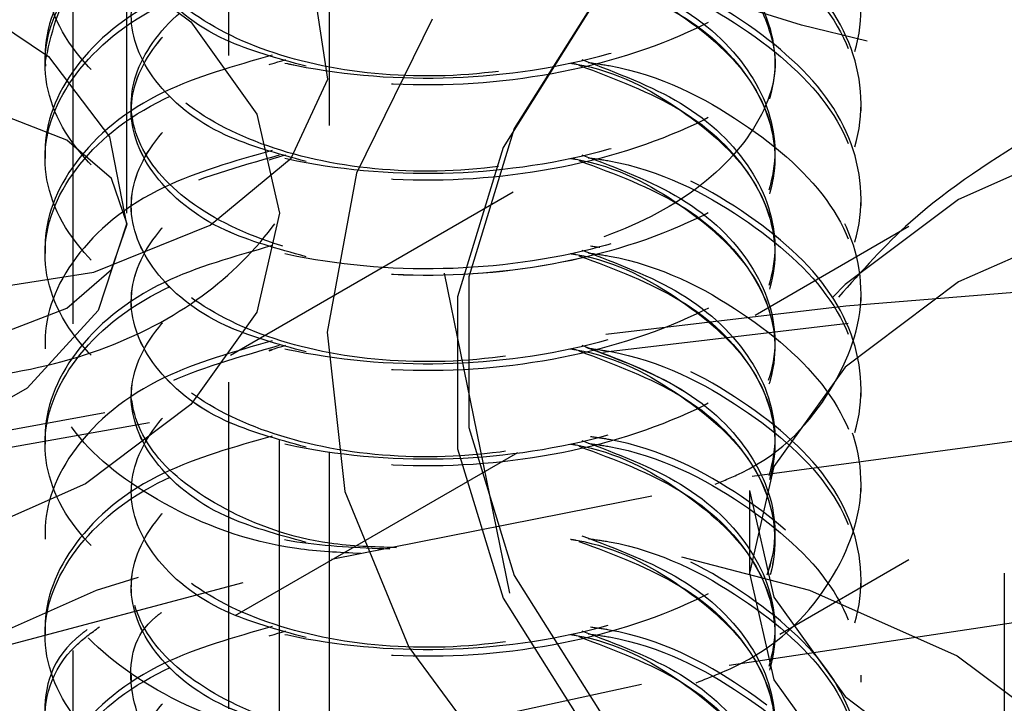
# Model space of a CAD drawing. Header units: inches. Extents: x 1907 to 2452, y -210 to -54.
# Tile 288 of 656: x 1997.55 to 1997.852, y -193.841 to -193.632. Entities that reach past the tile are written whole.
import ezdxf

# ---------------------------------------------------------------- set-up
doc = ezdxf.new("R2010")
doc.units = ezdxf.units.IN
doc.header["$LTSCALE"] = 0.5
doc.header["$MEASUREMENT"] = 0
doc.linetypes.add('HIDDEN', pattern=[0.225, 0.15, -0.075])
doc.layers.add('SID-M-H', color=4, linetype='HIDDEN')

msp = doc.modelspace()

# ---------------------------------------------------------------- linework, layer by layer
at = {"layer": 'SID-M-H'}
for p, q in [((1997.6451, -194.06393), (1997.6451, -191.65277)), ((1997.58301, -193.69079), (1997.58301, -192.05771)), ((1997.56653, -194.32468), (1997.56653, -192.9978)), ((1997.61426, -194.24255), (1997.61426, -193.257)), ((1998.16905, -193.49491), (1997.7755, -193.72211)), ((1997.6401, -193.51322), (1997.87435, -194.65797)), ((1998.16905, -193.59698), (1997.78309, -193.81979)), ((1997.57031, -193.60792), (1997.60257, -193.63219)), ((1997.52868, -193.62242), (1997.55906, -193.6428)), ((1997.72902, -193.62156), (1997.7017, -193.66488)), ((1997.64463, -193.64978), (1997.64084, -193.62482)), ((1997.72581, -193.62703), (1997.69828, -193.67069)), ((1997.60257, -193.63219), (1997.62285, -193.66046)), ((1997.67651, -193.63143), (1997.6534, -193.67854)), ((1997.55794, -193.64272), (1997.55794, -193.64484)), ((1997.55906, -193.6428), (1997.57769, -193.66744)), ((1997.63339, -193.67399), (1997.64463, -193.64978)), ((1997.58436, -193.6573), (1997.58436, -193.65943)), ((1997.80794, -193.65943), (1997.80794, -193.6573)), ((1997.56465, -193.6684), (1997.54421, -193.66052)), ((1997.62285, -193.66046), (1997.62976, -193.69079)), ((1997.7017, -193.66488), (1997.68783, -193.71029)), ((1997.57831, -193.6802), (1997.56465, -193.6684)), ((1997.57769, -193.66744), (1997.5829, -193.69416)), ((1997.88303, -193.66652), (1997.83777, -193.68656)), ((1997.69828, -193.67069), (1997.6843, -193.71645)), ((1997.55794, -193.67188), (1997.55794, -193.67401)), ((1997.60849, -193.69452), (1997.63339, -193.67399)), ((1997.6148, -193.73425), (1997.71678, -193.67538)), ((1997.5831, -193.69412), (1997.57831, -193.6802)), ((1997.6534, -193.67854), (1997.64442, -193.72722)), ((1997.58436, -193.68646), (1997.58436, -193.68859)), ((1997.83777, -193.68656), (1997.80305, -193.71269)), ((1997.80794, -193.68859), (1997.80794, -193.68646)), ((1997.62976, -193.69079), (1997.62285, -193.72112)), ((1997.62976, -194.66043), (1997.62976, -193.69079)), ((1997.88303, -193.69183), (1997.83777, -193.71187)), ((1997.57293, -193.70889), (1997.60849, -193.69452)), ((1997.5829, -193.69416), (1997.57424, -193.72058)), ((1997.57831, -193.70804), (1997.5831, -193.69412)), ((1997.55794, -193.70104), (1997.55794, -193.70317)), ((1997.80327, -193.71914), (1997.96303, -193.70615)), ((1997.531, -193.71538), (1997.57293, -193.70889)), ((1997.56465, -193.71984), (1997.57831, -193.70804)), ((1997.68783, -193.71029), (1997.68783, -193.7564)), ((1997.80305, -193.71269), (1997.79932, -193.71657)), ((1997.83777, -193.71187), (1997.80305, -193.738)), ((1997.96341, -193.71159), (1997.80398, -193.72454)), ((1997.58436, -193.71562), (1997.58436, -193.71775)), ((1997.6843, -193.71645), (1997.6843, -193.76292)), ((1997.80794, -193.71775), (1997.80794, -193.71562)), ((1997.54421, -193.72772), (1997.56465, -193.71984)), ((1997.72977, -193.72787), (1997.80327, -193.71914)), ((1997.57424, -193.72058), (1997.55248, -193.74435)), ((1997.62285, -193.72112), (1997.60257, -193.74938)), ((1997.80398, -193.72454), (1997.72886, -193.73349)), ((1997.64442, -193.72722), (1997.64981, -193.77608)), ((1997.55794, -193.7302), (1997.55794, -193.73233)), ((1997.80305, -193.738), (1997.78122, -193.76842)), ((1997.55248, -193.74435), (1997.51955, -193.76336)), ((1997.58436, -193.74479), (1997.58436, -193.74691)), ((1997.80794, -193.74691), (1997.80794, -193.74479)), ((1997.60257, -193.74938), (1997.57031, -193.77365)), ((1997.77457, -193.77129), (1997.9072, -193.75352)), ((1989.12927, -198.63284), (1997.57273, -193.75853)), ((1997.68783, -193.7564), (1997.7017, -193.80181)), ((1997.55794, -193.75937), (1997.55794, -193.76149)), ((1997.70267, -193.76415), (1994.6618, -195.51961)), ((1997.6843, -193.76292), (1997.69828, -193.80868)), ((1997.78122, -193.76842), (1997.77378, -193.80107)), ((1997.57031, -193.77365), (1997.52826, -193.79228)), ((1997.58436, -193.77395), (1997.58436, -193.77607)), ((1997.64575, -193.79671), (1997.77457, -193.77129)), ((1997.80794, -193.77607), (1997.80794, -193.77395)), ((1997.64981, -193.77608), (1997.66944, -193.82371)), ((1997.77378, -193.77575), (1997.77378, -193.80107)), ((1997.77378, -193.77575), (1997.78122, -193.8084)), ((1997.55794, -193.78853), (1997.55794, -193.79066)), ((1997.52204, -193.82952), (1997.64575, -193.79671)), ((1997.75295, -193.79604), (1997.79219, -193.80629)), ((1997.77378, -193.80107), (1997.78122, -193.83371)), ((1997.85178, -193.80107), (1997.85178, -193.90313)), ((1997.57369, -193.80629), (1997.58663, -193.80231)), ((1997.58436, -193.80311), (1997.58436, -193.80524)), ((1997.7017, -193.80181), (1997.72902, -193.84514)), ((1997.80794, -193.80524), (1997.80794, -193.80311)), ((1997.52844, -193.82634), (1997.57369, -193.80629)), ((1997.79219, -193.80629), (1997.83744, -193.82634)), ((1997.69828, -193.80868), (1997.72581, -193.85234)), ((1997.76754, -193.82918), (1997.89636, -193.80996)), ((1997.78122, -193.8084), (1997.80305, -193.83882)), ((1997.55794, -193.81769), (1997.55794, -193.81982)), ((1997.66944, -193.82371), (1997.70272, -193.86874)), ((1997.83744, -193.82634), (1997.87217, -193.85246)), ((1997.64299, -193.85619), (1997.76754, -193.82918)), ((1997.58436, -193.83227), (1997.58436, -193.8344)), ((1997.78122, -193.83371), (1997.80305, -193.86414)), ((1997.80794, -193.8344), (1997.80794, -193.83227)), ((1997.80305, -193.83882), (1997.83777, -193.86495))]:
    msp.add_line(p, q, dxfattribs=at)
for centre, radius, start, end in [((1997.98201, -196.11895), 2.40153, 99.72704, 118.97952), ((1997.98454, -196.12425), 2.40187, 99.45473, 118.96869)]:
    msp.add_arc(centre, radius, start, end, dxfattribs=at)
msp.add_ellipse((1997.89278, -193.50099), major_axis=(0.25441, -0.00763), ratio=0.576595, dxfattribs=at)
for points, knots in [([(1997.62757, -193.52576), (1997.61592, -193.52907), (1997.58995, -193.53645), (1997.56462, -193.55806), (1997.55464, -193.58435), (1997.56446, -193.61092), (1997.59225, -193.6331), (1997.63386, -193.64733), (1997.68294, -193.65114), (1997.73202, -193.64368), (1997.77363, -193.62582), (1997.80144, -193.59996), (1997.81117, -193.56986), (1997.80151, -193.53948), (1997.77333, -193.51449), (1997.74494, -193.49962), (1997.72698, -193.49708), (1997.72507, -193.4968)], [0, 0, 0, 0, 0.058434, 0.130204, 0.201974, 0.273743, 0.345513, 0.417283, 0.489053, 0.560823, 0.632592, 0.704362, 0.776132, 0.847902, 0.919672, 0.991442, 1, 1, 1, 1]), ([(1997.62667, -193.52607), (1997.61534, -193.5293), (1997.58972, -193.5366), (1997.56463, -193.55807), (1997.55464, -193.58434), (1997.56446, -193.61092), (1997.59225, -193.6331), (1997.63386, -193.64733), (1997.68294, -193.65114), (1997.73202, -193.64368), (1997.77363, -193.62582), (1997.80144, -193.59996), (1997.81117, -193.56986), (1997.80151, -193.53947), (1997.77332, -193.5145), (1997.74515, -193.49968), (1997.72743, -193.49715), (1997.72574, -193.49691)], [0, 0, 0, 0, 0.056984, 0.128941, 0.200899, 0.272856, 0.344814, 0.416771, 0.488729, 0.560686, 0.632644, 0.704601, 0.776559, 0.848516, 0.920474, 0.992431, 1, 1, 1, 1]), ([(1997.72436, -193.49882), (1997.72651, -193.49912), (1997.74471, -193.50168), (1997.77334, -193.51659), (1997.80151, -193.54161), (1997.81117, -193.57199), (1997.80144, -193.60208), (1997.77363, -193.62794), (1997.73202, -193.64581), (1997.68294, -193.65327), (1997.63386, -193.64946), (1997.59225, -193.63523), (1997.56446, -193.61304), (1997.55465, -193.58648), (1997.56459, -193.56017), (1997.59053, -193.53821), (1997.61733, -193.53065), (1997.62979, -193.52713)], [0, 0, 0, 0, 0.009576, 0.08099, 0.152403, 0.223817, 0.295231, 0.366644, 0.438058, 0.509471, 0.580885, 0.652298, 0.723712, 0.795126, 0.866539, 0.937953, 1, 1, 1, 1]), ([(1997.62757, -193.55492), (1997.61592, -193.55823), (1997.58995, -193.56561), (1997.56462, -193.58722), (1997.55464, -193.61351), (1997.56446, -193.64008), (1997.59225, -193.66226), (1997.63386, -193.67649), (1997.68294, -193.68031), (1997.73202, -193.67285), (1997.77363, -193.65498), (1997.80144, -193.62912), (1997.81117, -193.59902), (1997.80151, -193.56864), (1997.77333, -193.54365), (1997.74494, -193.52878), (1997.72698, -193.52624), (1997.72507, -193.52597)], [0, 0, 0, 0, 0.058434, 0.130204, 0.201974, 0.273743, 0.345513, 0.417283, 0.489053, 0.560823, 0.632592, 0.704362, 0.776132, 0.847902, 0.919672, 0.991442, 1, 1, 1, 1]), ([(1997.62667, -193.55523), (1997.61534, -193.55846), (1997.58972, -193.56576), (1997.56463, -193.58723), (1997.55464, -193.61351), (1997.56446, -193.64008), (1997.59225, -193.66226), (1997.63386, -193.67649), (1997.68294, -193.68031), (1997.73202, -193.67285), (1997.77363, -193.65498), (1997.80144, -193.62912), (1997.81117, -193.59902), (1997.80151, -193.56863), (1997.77332, -193.54366), (1997.74515, -193.52884), (1997.72743, -193.52631), (1997.72574, -193.52607)], [0, 0, 0, 0, 0.056984, 0.128941, 0.200899, 0.272856, 0.344814, 0.416771, 0.488729, 0.560686, 0.632644, 0.704601, 0.776559, 0.848516, 0.920474, 0.992431, 1, 1, 1, 1]), ([(1997.72436, -193.52798), (1997.72651, -193.52829), (1997.74471, -193.53084), (1997.77334, -193.54576), (1997.80151, -193.57077), (1997.81117, -193.60115), (1997.80144, -193.63125), (1997.77363, -193.6571), (1997.73202, -193.67497), (1997.68294, -193.68243), (1997.63386, -193.67862), (1997.59225, -193.66439), (1997.56446, -193.64221), (1997.55465, -193.61564), (1997.56459, -193.58933), (1997.59053, -193.56738), (1997.61733, -193.55981), (1997.62979, -193.5563)], [0, 0, 0, 0, 0.009576, 0.08099, 0.152403, 0.223817, 0.295231, 0.366644, 0.438058, 0.509471, 0.580885, 0.652298, 0.723712, 0.795126, 0.866539, 0.937953, 1, 1, 1, 1]), ([(1997.72436, -193.52798), (1997.73437, -193.53177), (1997.75569, -193.53982), (1997.77628, -193.56035), (1997.78412, -193.58436), (1997.77638, -193.60857), (1997.75446, -193.62933), (1997.72165, -193.64381), (1997.68294, -193.65008), (1997.64423, -193.64746), (1997.61141, -193.63661), (1997.58951, -193.61952), (1997.58171, -193.59891), (1997.5898, -193.57871), (1997.60652, -193.56374), (1997.62259, -193.5591), (1997.62757, -193.55767)], [0, 0, 0, 0, 0.066337, 0.14134, 0.216343, 0.291347, 0.36635, 0.441354, 0.516357, 0.591361, 0.666364, 0.741368, 0.816371, 0.891375, 0.966378, 1, 1, 1, 1]), ([(1997.72436, -193.52798), (1997.73437, -193.53177), (1997.75569, -193.53982), (1997.77628, -193.56035), (1997.78412, -193.58436), (1997.77638, -193.60857), (1997.75446, -193.62933), (1997.72165, -193.64381), (1997.68294, -193.65008), (1997.64423, -193.64745), (1997.61141, -193.63661), (1997.58951, -193.61951), (1997.58173, -193.59892), (1997.58973, -193.57866), (1997.60763, -193.5631), (1997.62527, -193.55812), (1997.63174, -193.5563)], [0, 0, 0, 0, 0.065694, 0.139971, 0.214248, 0.288525, 0.362802, 0.437079, 0.511356, 0.585633, 0.65991, 0.734187, 0.808464, 0.882741, 0.957017, 1, 1, 1, 1]), ([(1997.7215, -193.52884), (1997.73255, -193.53299), (1997.75495, -193.54139), (1997.7763, -193.56245), (1997.78414, -193.58653), (1997.77628, -193.61057), (1997.75569, -193.63109), (1997.73437, -193.63915), (1997.72436, -193.64293)], [0, 0, 0, 0, 0.166236, 0.336934, 0.507632, 0.678329, 0.849027, 1, 1, 1, 1]), ([(1997.62757, -193.58409), (1997.61592, -193.5874), (1997.58995, -193.59477), (1997.56462, -193.61639), (1997.55464, -193.64267), (1997.56446, -193.66924), (1997.59225, -193.69142), (1997.63386, -193.70566), (1997.68294, -193.70947), (1997.73202, -193.70201), (1997.77363, -193.68414), (1997.80144, -193.65828), (1997.81117, -193.62819), (1997.80151, -193.5978), (1997.77333, -193.57281), (1997.74494, -193.55794), (1997.72698, -193.5554), (1997.72507, -193.55513)], [0, 0, 0, 0, 0.058434, 0.130204, 0.201974, 0.273743, 0.345513, 0.417283, 0.489053, 0.560823, 0.632592, 0.704362, 0.776132, 0.847902, 0.919672, 0.991442, 1, 1, 1, 1]), ([(1997.62667, -193.58439), (1997.61534, -193.58762), (1997.58972, -193.59492), (1997.56463, -193.61639), (1997.55464, -193.64267), (1997.56446, -193.66924), (1997.59225, -193.69142), (1997.63386, -193.70566), (1997.68294, -193.70947), (1997.73202, -193.70201), (1997.77363, -193.68414), (1997.80144, -193.65828), (1997.81117, -193.62819), (1997.80151, -193.5978), (1997.77332, -193.57283), (1997.74515, -193.558), (1997.72743, -193.55547), (1997.72574, -193.55523)], [0, 0, 0, 0, 0.056984, 0.128941, 0.200899, 0.272856, 0.344814, 0.416771, 0.488729, 0.560686, 0.632644, 0.704601, 0.776559, 0.848516, 0.920474, 0.992431, 1, 1, 1, 1]), ([(1997.72436, -193.55715), (1997.72651, -193.55745), (1997.74471, -193.56), (1997.77334, -193.57492), (1997.80151, -193.59993), (1997.81117, -193.63031), (1997.80144, -193.66041), (1997.77363, -193.68627), (1997.73202, -193.70413), (1997.68294, -193.71159), (1997.63386, -193.70778), (1997.59225, -193.69355), (1997.56446, -193.67137), (1997.55465, -193.6448), (1997.56459, -193.61849), (1997.59053, -193.59654), (1997.61733, -193.58897), (1997.62979, -193.58546)], [0, 0, 0, 0, 0.009576, 0.08099, 0.152403, 0.223817, 0.295231, 0.366644, 0.438058, 0.509471, 0.580885, 0.652298, 0.723712, 0.795126, 0.866539, 0.937953, 1, 1, 1, 1]), ([(1997.72436, -193.55715), (1997.72651, -193.55745), (1997.74471, -193.56), (1997.77334, -193.57492), (1997.80151, -193.59993), (1997.81117, -193.63031), (1997.80144, -193.66041), (1997.77362, -193.68627), (1997.73205, -193.70412), (1997.68282, -193.71164), (1997.63431, -193.70761), (1997.59661, -193.69604), (1997.58353, -193.68403), (1997.57871, -193.6796)], [0, 0, 0, 0, 0.0137973, 0.1166901, 0.2195829, 0.3224757, 0.4253685, 0.5282613, 0.631154, 0.7340468, 0.8369396, 0.9398324, 1, 1, 1, 1]), ([(1997.72436, -193.55715), (1997.73437, -193.56093), (1997.75569, -193.56898), (1997.77628, -193.58951), (1997.78412, -193.61352), (1997.77638, -193.63773), (1997.75446, -193.65849), (1997.72165, -193.67297), (1997.68294, -193.67924), (1997.64423, -193.67662), (1997.61141, -193.66578), (1997.58951, -193.64868), (1997.58173, -193.62808), (1997.58974, -193.60783), (1997.60736, -193.59241), (1997.62463, -193.58752), (1997.63075, -193.58578)], [0, 0, 0, 0, 0.0658461, 0.140295, 0.214744, 0.2891929, 0.3636419, 0.4380908, 0.5125398, 0.5869887, 0.6614376, 0.7358866, 0.8103355, 0.8847845, 0.9592334, 1, 1, 1, 1]), ([(1997.72436, -193.55715), (1997.73437, -193.56093), (1997.75569, -193.56898), (1997.77628, -193.58951), (1997.78412, -193.61352), (1997.77638, -193.63773), (1997.75446, -193.65849), (1997.72165, -193.67297), (1997.68294, -193.67924), (1997.64423, -193.67662), (1997.61141, -193.66578), (1997.58951, -193.64868), (1997.58173, -193.62808), (1997.58973, -193.60782), (1997.60763, -193.59226), (1997.62527, -193.58728), (1997.63174, -193.58546)], [0, 0, 0, 0, 0.065694, 0.1399709, 0.2142479, 0.2885249, 0.3628018, 0.4370788, 0.5113557, 0.5856327, 0.6599096, 0.7341866, 0.8084635, 0.8827405, 0.9570175, 1, 1, 1, 1]), ([(1997.63791, -193.64581), (1997.62921, -193.64342), (1997.60925, -193.63795), (1997.58966, -193.62149), (1997.58169, -193.60108), (1997.58975, -193.58079), (1997.60736, -193.56538), (1997.62463, -193.56048), (1997.63075, -193.55875)], [0, 0, 0, 0, 0.14505, 0.333051, 0.521052, 0.709054, 0.897055, 1, 1, 1, 1]), ([(1997.7215, -193.55801), (1997.73255, -193.56215), (1997.75494, -193.57054), (1997.77632, -193.59163), (1997.78409, -193.61561), (1997.77646, -193.64002), (1997.75418, -193.66), (1997.73279, -193.6718), (1997.71971, -193.67389), (1997.71923, -193.67396)], [0, 0, 0, 0, 0.161987, 0.328321, 0.494656, 0.66099, 0.827324, 0.993658, 1, 1, 1, 1]), ([(1997.7215, -193.55801), (1997.73255, -193.56215), (1997.75495, -193.57055), (1997.7763, -193.59161), (1997.78414, -193.61569), (1997.77628, -193.63973), (1997.75569, -193.66025), (1997.73437, -193.66831), (1997.72436, -193.67209)], [0, 0, 0, 0, 0.166236, 0.336934, 0.507632, 0.678329, 0.849027, 1, 1, 1, 1]), ([(1997.62757, -193.61325), (1997.61592, -193.61656), (1997.58995, -193.62394), (1997.56462, -193.64555), (1997.55464, -193.67183), (1997.56446, -193.6984), (1997.59225, -193.72059), (1997.63386, -193.73482), (1997.68294, -193.73863), (1997.73202, -193.73117), (1997.77363, -193.7133), (1997.80144, -193.68744), (1997.81117, -193.65735), (1997.80151, -193.62696), (1997.77333, -193.60197), (1997.74494, -193.5871), (1997.72698, -193.58456), (1997.72507, -193.58429)], [0, 0, 0, 0, 0.058434, 0.130204, 0.201974, 0.273743, 0.345513, 0.417283, 0.489053, 0.560823, 0.632592, 0.704362, 0.776132, 0.847902, 0.919672, 0.991442, 1, 1, 1, 1]), ([(1997.62757, -193.61325), (1997.61592, -193.61656), (1997.58995, -193.62394), (1997.56462, -193.64555), (1997.55464, -193.67183), (1997.56446, -193.6984), (1997.59225, -193.72059), (1997.63386, -193.73482), (1997.68294, -193.73863), (1997.73202, -193.73117), (1997.77363, -193.7133), (1997.80144, -193.68744), (1997.81117, -193.65735), (1997.80151, -193.62696), (1997.77332, -193.60199), (1997.74515, -193.58716), (1997.72743, -193.58463), (1997.72574, -193.58439)], [0, 0, 0, 0, 0.058493, 0.130335, 0.202178, 0.27402, 0.345862, 0.417705, 0.489547, 0.561389, 0.633232, 0.705074, 0.776916, 0.848759, 0.920601, 0.992443, 1, 1, 1, 1]), ([(1997.72436, -193.58631), (1997.72651, -193.58661), (1997.74471, -193.58916), (1997.77334, -193.60408), (1997.80151, -193.62909), (1997.81117, -193.65947), (1997.80144, -193.68957), (1997.77363, -193.71543), (1997.73202, -193.7333), (1997.68294, -193.74076), (1997.63386, -193.73694), (1997.59225, -193.72271), (1997.56446, -193.70053), (1997.55465, -193.67396), (1997.56459, -193.64766), (1997.59053, -193.6257), (1997.61733, -193.61814), (1997.62979, -193.61462)], [0, 0, 0, 0, 0.009576, 0.08099, 0.152403, 0.223817, 0.295231, 0.366644, 0.438058, 0.509471, 0.580885, 0.652298, 0.723712, 0.795126, 0.866539, 0.937953, 1, 1, 1, 1]), ([(1997.55794, -193.64484), (1997.55986, -193.63606), (1997.56371, -193.61848), (1997.59072, -193.59654), (1997.61739, -193.58898), (1997.62979, -193.58546)], [0, 0, 0, 0, 0.348573, 0.697145, 1, 1, 1, 1]), ([(1997.63791, -193.67497), (1997.62921, -193.67259), (1997.60925, -193.66711), (1997.58966, -193.65065), (1997.58169, -193.63025), (1997.58975, -193.60995), (1997.60736, -193.59454), (1997.62463, -193.58964), (1997.63075, -193.58791)], [0, 0, 0, 0, 0.14505, 0.333051, 0.521052, 0.709054, 0.897055, 1, 1, 1, 1]), ([(1997.7215, -193.58717), (1997.73255, -193.59131), (1997.75495, -193.59971), (1997.7763, -193.62077), (1997.78414, -193.64485), (1997.77628, -193.6689), (1997.75569, -193.68942), (1997.73437, -193.69747), (1997.72436, -193.70125)], [0, 0, 0, 0, 0.166236, 0.336934, 0.507632, 0.678329, 0.849027, 1, 1, 1, 1]), ([(1997.62757, -193.64241), (1997.61592, -193.64572), (1997.58995, -193.6531), (1997.56462, -193.67471), (1997.55464, -193.701), (1997.56446, -193.72757), (1997.59225, -193.74975), (1997.63386, -193.76398), (1997.68294, -193.76779), (1997.73202, -193.76033), (1997.77363, -193.74246), (1997.80144, -193.71661), (1997.81117, -193.68651), (1997.80151, -193.65613), (1997.77333, -193.63113), (1997.74494, -193.61626), (1997.72698, -193.61372), (1997.72507, -193.61345)], [0, 0, 0, 0, 0.058434, 0.130204, 0.201974, 0.273743, 0.345513, 0.417283, 0.489053, 0.560823, 0.632592, 0.704362, 0.776132, 0.847902, 0.919672, 0.991442, 1, 1, 1, 1]), ([(1997.72436, -193.61547), (1997.72651, -193.61577), (1997.74471, -193.61833), (1997.77334, -193.63324), (1997.80151, -193.65826), (1997.81117, -193.68864), (1997.80144, -193.71873), (1997.77363, -193.74459), (1997.73202, -193.76246), (1997.68294, -193.76992), (1997.63386, -193.76611), (1997.59225, -193.75187), (1997.56446, -193.72969), (1997.55465, -193.70313), (1997.56459, -193.67682), (1997.59053, -193.65486), (1997.61733, -193.6473), (1997.62979, -193.64378)], [0, 0, 0, 0, 0.009576, 0.08099, 0.152403, 0.223817, 0.295231, 0.366644, 0.438058, 0.509471, 0.580885, 0.652298, 0.723712, 0.795126, 0.866539, 0.937953, 1, 1, 1, 1]), ([(1997.77581, -193.62475), (1997.77842, -193.6307), (1997.78447, -193.64448), (1997.77609, -193.66693), (1997.75454, -193.68764), (1997.72163, -193.70214), (1997.68295, -193.7084), (1997.64423, -193.70578), (1997.61141, -193.69494), (1997.58951, -193.67784), (1997.58173, -193.65724), (1997.58973, -193.63699), (1997.60763, -193.62142), (1997.62527, -193.61644), (1997.63174, -193.61462)], [0, 0, 0, 0, 0.0671471, 0.1553294, 0.2435118, 0.3316942, 0.4198765, 0.5080589, 0.5962412, 0.6844236, 0.772606, 0.8607883, 0.9489707, 1, 1, 1, 1]), ([(1997.72244, -193.61462), (1997.73315, -193.61864), (1997.75519, -193.62693), (1997.7763, -193.64782), (1997.78411, -193.67185), (1997.77638, -193.69606), (1997.75446, -193.71681), (1997.72165, -193.7313), (1997.68294, -193.73756), (1997.64423, -193.73494), (1997.61141, -193.7241), (1997.58951, -193.707), (1997.58173, -193.68641), (1997.58973, -193.66615), (1997.60763, -193.65058), (1997.62527, -193.64561), (1997.63174, -193.64378)], [0, 0, 0, 0, 0.06985, 0.143796, 0.217743, 0.29169, 0.365636, 0.439583, 0.513529, 0.587476, 0.661422, 0.735369, 0.809316, 0.883262, 0.957209, 1, 1, 1, 1]), ([(1997.63791, -193.70413), (1997.62921, -193.70175), (1997.60925, -193.69627), (1997.58966, -193.67981), (1997.58169, -193.65941), (1997.58975, -193.63911), (1997.60736, -193.6237), (1997.62463, -193.61881), (1997.63075, -193.61707)], [0, 0, 0, 0, 0.14505, 0.333051, 0.521052, 0.709054, 0.897055, 1, 1, 1, 1]), ([(1997.63791, -193.70413), (1997.62921, -193.70175), (1997.60925, -193.69627), (1997.58965, -193.67981), (1997.5817, -193.65942), (1997.58969, -193.63907), (1997.60848, -193.62304), (1997.62734, -193.6178), (1997.63497, -193.61568)], [0, 0, 0, 0, 0.141532, 0.324973, 0.508414, 0.691855, 0.875296, 1, 1, 1, 1]), ([(1997.71896, -193.61568), (1997.71953, -193.61577), (1997.7327, -193.61786), (1997.75419, -193.62968), (1997.77646, -193.64967), (1997.7841, -193.67408), (1997.77629, -193.69804), (1997.75569, -193.71858), (1997.73437, -193.72664), (1997.72436, -193.73042)], [0, 0, 0, 0, 0.007639, 0.17628, 0.344922, 0.513563, 0.682204, 0.850846, 1, 1, 1, 1]), ([(1997.7215, -193.61633), (1997.73255, -193.62048), (1997.75495, -193.62887), (1997.7763, -193.64993), (1997.78414, -193.67401), (1997.77628, -193.69806), (1997.75569, -193.71858), (1997.73437, -193.72663), (1997.72436, -193.73042)], [0, 0, 0, 0, 0.166236, 0.336934, 0.507632, 0.678329, 0.849027, 1, 1, 1, 1]), ([(1997.3966, -193.64292), (1997.39656, -193.65059), (1997.39649, -193.6684), (1997.40973, -193.69339), (1997.43043, -193.71514), (1997.4582, -193.73121), (1997.4925, -193.74107), (1997.53176, -193.74303), (1997.57027, -193.73585), (1997.60298, -193.72038), (1997.62721, -193.69815), (1997.6426, -193.67167), (1997.64386, -193.65248), (1997.64445, -193.6436)], [0, 0, 0, 0, 0.065495, 0.152088, 0.236152, 0.325738, 0.425142, 0.530693, 0.64016, 0.742697, 0.835675, 0.924041, 1, 1, 1, 1]), ([(1997.72244, -193.64378), (1997.73315, -193.64781), (1997.75519, -193.65609), (1997.7763, -193.67698), (1997.78411, -193.70101), (1997.77638, -193.72522), (1997.75446, -193.74597), (1997.72165, -193.76046), (1997.68294, -193.76672), (1997.64423, -193.7641), (1997.61141, -193.75326), (1997.58951, -193.73616), (1997.58173, -193.71557), (1997.58973, -193.69531), (1997.60763, -193.67974), (1997.62527, -193.67477), (1997.63174, -193.67294)], [0, 0, 0, 0, 0.06985, 0.143796, 0.217743, 0.29169, 0.365636, 0.439583, 0.513529, 0.587476, 0.661422, 0.735369, 0.809316, 0.883262, 0.957209, 1, 1, 1, 1]), ([(1997.76323, -193.77378), (1997.76599, -193.77266), (1997.78258, -193.76593), (1997.80082, -193.74528), (1997.81134, -193.7158), (1997.80147, -193.68525), (1997.77334, -193.66031), (1997.74494, -193.64543), (1997.72698, -193.64289), (1997.72507, -193.64262)], [0, 0, 0, 0, 0.037569, 0.225571, 0.413574, 0.601576, 0.789578, 0.977581, 1, 1, 1, 1]), ([(1997.63791, -193.7333), (1997.62921, -193.73091), (1997.60925, -193.72543), (1997.58966, -193.70898), (1997.58169, -193.68857), (1997.58975, -193.66827), (1997.60736, -193.65287), (1997.62463, -193.64797), (1997.63075, -193.64624)], [0, 0, 0, 0, 0.14505, 0.333051, 0.521052, 0.709054, 0.897055, 1, 1, 1, 1]), ([(1997.63791, -193.7333), (1997.62921, -193.73091), (1997.60925, -193.72544), (1997.58965, -193.70897), (1997.5817, -193.68858), (1997.58969, -193.66823), (1997.60848, -193.6522), (1997.62734, -193.64696), (1997.63497, -193.64484)], [0, 0, 0, 0, 0.141532, 0.324973, 0.508414, 0.691855, 0.875296, 1, 1, 1, 1]), ([(1997.71896, -193.64484), (1997.71953, -193.64494), (1997.7327, -193.64702), (1997.75419, -193.65884), (1997.77646, -193.67883), (1997.7841, -193.70325), (1997.77629, -193.7272), (1997.75569, -193.74774), (1997.73437, -193.7558), (1997.72436, -193.75958)], [0, 0, 0, 0, 0.007639, 0.17628, 0.344922, 0.513563, 0.682204, 0.850846, 1, 1, 1, 1]), ([(1997.7215, -193.64549), (1997.73255, -193.64964), (1997.75495, -193.65804), (1997.7763, -193.6791), (1997.78414, -193.70317), (1997.77628, -193.72722), (1997.75569, -193.74774), (1997.73437, -193.7558), (1997.72436, -193.75958)], [0, 0, 0, 0, 0.166236, 0.336934, 0.507632, 0.678329, 0.849027, 1, 1, 1, 1]), ([(1997.72436, -193.64463), (1997.72651, -193.64494), (1997.74472, -193.64749), (1997.77333, -193.6624), (1997.80156, -193.68745), (1997.81099, -193.7177), (1997.80219, -193.74799), (1997.78201, -193.76389), (1997.77206, -193.77174)], [0, 0, 0, 0, 0.0262568, 0.2220657, 0.4178745, 0.6136833, 0.8094922, 1, 1, 1, 1]), ([(1997.86258, -193.66562), (1997.8488, -193.67423), (1997.82597, -193.6885), (1997.80813, -193.70856), (1997.80106, -193.71652)], [0, 0, 0, 0, 0.603518, 1, 1, 1, 1]), ([(1997.62757, -193.67157), (1997.61592, -193.67488), (1997.58995, -193.68226), (1997.56462, -193.70388), (1997.55465, -193.73014), (1997.56444, -193.75681), (1997.59234, -193.77861), (1997.62795, -193.79215), (1997.65389, -193.7932), (1997.66356, -193.79359)], [0, 0, 0, 0, 0.127039, 0.283071, 0.439102, 0.595134, 0.751166, 0.907197, 1, 1, 1, 1]), ([(1997.62757, -193.70073), (1997.61592, -193.70405), (1997.58995, -193.71142), (1997.56462, -193.73303), (1997.55464, -193.75932), (1997.56446, -193.78589), (1997.59225, -193.80807), (1997.63386, -193.8223), (1997.68294, -193.82612), (1997.73202, -193.81866), (1997.77363, -193.80079), (1997.80144, -193.77493), (1997.81117, -193.74483), (1997.80151, -193.71445), (1997.77333, -193.68946), (1997.74494, -193.67459), (1997.72698, -193.67205), (1997.72507, -193.67178)], [0, 0, 0, 0, 0.058434, 0.130204, 0.201974, 0.273743, 0.345513, 0.417283, 0.489053, 0.560823, 0.632592, 0.704362, 0.776132, 0.847902, 0.919672, 0.991442, 1, 1, 1, 1]), ([(1997.65471, -193.79504), (1997.64807, -193.79472), (1997.62524, -193.79362), (1997.5924, -193.78062), (1997.56442, -193.75896), (1997.55466, -193.73226), (1997.56459, -193.70599), (1997.59053, -193.68402), (1997.61733, -193.67646), (1997.62979, -193.67294)], [0, 0, 0, 0, 0.065275, 0.224544, 0.383813, 0.543082, 0.702351, 0.86162, 1, 1, 1, 1]), ([(1997.72436, -193.6738), (1997.72651, -193.6741), (1997.74471, -193.67665), (1997.77334, -193.69157), (1997.80151, -193.71658), (1997.81117, -193.74696), (1997.80144, -193.77706), (1997.77363, -193.80291), (1997.73202, -193.82078), (1997.68294, -193.82824), (1997.63386, -193.82443), (1997.59225, -193.8102), (1997.56446, -193.78802), (1997.55465, -193.76145), (1997.56459, -193.73514), (1997.59053, -193.71319), (1997.61733, -193.70562), (1997.62979, -193.70211)], [0, 0, 0, 0, 0.009576, 0.08099, 0.152403, 0.223817, 0.295231, 0.366644, 0.438058, 0.509471, 0.580885, 0.652298, 0.723712, 0.795126, 0.866539, 0.937953, 1, 1, 1, 1]), ([(1997.63791, -193.76246), (1997.62921, -193.76007), (1997.60925, -193.7546), (1997.58965, -193.73813), (1997.5817, -193.71774), (1997.58969, -193.69739), (1997.60848, -193.68137), (1997.62734, -193.67613), (1997.63497, -193.67401)], [0, 0, 0, 0, 0.141532, 0.324973, 0.508414, 0.691855, 0.875296, 1, 1, 1, 1]), ([(1997.71896, -193.67401), (1997.71953, -193.6741), (1997.7327, -193.67618), (1997.7542, -193.68801), (1997.77641, -193.70796), (1997.78426, -193.73252), (1997.77568, -193.75595), (1997.76329, -193.77151), (1997.7526, -193.77624), (1997.75257, -193.77625)], [0, 0, 0, 0, 0.008974, 0.207081, 0.405188, 0.603296, 0.801403, 0.99951, 1, 1, 1, 1]), ([(1997.72244, -193.67294), (1997.73315, -193.67697), (1997.75519, -193.68526), (1997.77627, -193.70612), (1997.78422, -193.73026), (1997.77599, -193.75406), (1997.76049, -193.77126), (1997.74599, -193.77716), (1997.7425, -193.77859)], [0, 0, 0, 0, 0.179513, 0.369554, 0.559596, 0.749637, 0.939679, 1, 1, 1, 1]), ([(1997.63791, -193.76246), (1997.62921, -193.76007), (1997.60925, -193.7546), (1997.58966, -193.73814), (1997.58169, -193.71773), (1997.58975, -193.69744), (1997.60736, -193.68203), (1997.62463, -193.67713), (1997.63075, -193.6754)], [0, 0, 0, 0, 0.14505, 0.333051, 0.521052, 0.709054, 0.897055, 1, 1, 1, 1]), ([(1997.7215, -193.67466), (1997.73255, -193.6788), (1997.75496, -193.6872), (1997.77626, -193.70823), (1997.7843, -193.73245), (1997.77567, -193.75597), (1997.76329, -193.77151), (1997.7526, -193.77624), (1997.75257, -193.77625)], [0, 0, 0, 0, 0.1956991, 0.3966502, 0.5976013, 0.7985523, 0.9995034, 1, 1, 1, 1]), ([(1997.75744, -193.8346), (1997.76223, -193.83272), (1997.781, -193.82533), (1997.80096, -193.80371), (1997.8113, -193.7741), (1997.80148, -193.74358), (1997.77334, -193.71863), (1997.74494, -193.70375), (1997.72698, -193.70121), (1997.72507, -193.70094)], [0, 0, 0, 0, 0.062727, 0.245815, 0.428903, 0.611991, 0.795079, 0.978167, 1, 1, 1, 1]), ([(1997.72244, -193.70211), (1997.73315, -193.70613), (1997.75519, -193.71442), (1997.7763, -193.73531), (1997.78411, -193.75934), (1997.77638, -193.78354), (1997.75446, -193.8043), (1997.72165, -193.81878), (1997.68294, -193.82505), (1997.64423, -193.82243), (1997.61141, -193.81159), (1997.58951, -193.79449), (1997.58171, -193.77388), (1997.5898, -193.75368), (1997.60652, -193.73872), (1997.62259, -193.73408), (1997.62757, -193.73264)], [0, 0, 0, 0, 0.07053, 0.145197, 0.219863, 0.29453, 0.369196, 0.443863, 0.51853, 0.593196, 0.667863, 0.742529, 0.817196, 0.891862, 0.966529, 1, 1, 1, 1]), ([(1997.66561, -193.79325), (1997.65868, -193.79303), (1997.63895, -193.79239), (1997.6115, -193.78216), (1997.58949, -193.76539), (1997.58174, -193.74471), (1997.58972, -193.72448), (1997.60763, -193.70891), (1997.62527, -193.70393), (1997.63174, -193.70211)], [0, 0, 0, 0, 0.088338, 0.251757, 0.415176, 0.578595, 0.742014, 0.905433, 1, 1, 1, 1]), ([(1997.72244, -193.70211), (1997.73315, -193.70613), (1997.75519, -193.71442), (1997.7763, -193.73531), (1997.78411, -193.75934), (1997.77638, -193.78354), (1997.75446, -193.8043), (1997.72165, -193.81878), (1997.68294, -193.82505), (1997.64423, -193.82243), (1997.61141, -193.81159), (1997.58951, -193.79449), (1997.58173, -193.77389), (1997.58973, -193.75363), (1997.60763, -193.73807), (1997.62527, -193.73309), (1997.63174, -193.73127)], [0, 0, 0, 0, 0.06985, 0.143796, 0.217743, 0.29169, 0.365636, 0.439583, 0.513529, 0.587476, 0.661422, 0.735369, 0.809316, 0.883262, 0.957209, 1, 1, 1, 1]), ([(1997.63791, -193.79162), (1997.62921, -193.78924), (1997.60925, -193.78376), (1997.58966, -193.7673), (1997.58169, -193.74689), (1997.58975, -193.7266), (1997.60736, -193.71119), (1997.62463, -193.70629), (1997.63075, -193.70456)], [0, 0, 0, 0, 0.14505, 0.333051, 0.521052, 0.709054, 0.897055, 1, 1, 1, 1]), ([(1997.63791, -193.79162), (1997.62921, -193.78924), (1997.60925, -193.78376), (1997.58965, -193.7673), (1997.5817, -193.74691), (1997.58969, -193.72656), (1997.60848, -193.71053), (1997.62734, -193.70529), (1997.63497, -193.70317)], [0, 0, 0, 0, 0.141532, 0.324973, 0.508414, 0.691855, 0.875296, 1, 1, 1, 1]), ([(1997.71896, -193.70317), (1997.71953, -193.70326), (1997.7327, -193.70535), (1997.75419, -193.71716), (1997.77646, -193.73716), (1997.7841, -193.76157), (1997.77629, -193.78553), (1997.75569, -193.80607), (1997.73437, -193.81412), (1997.72436, -193.8179)], [0, 0, 0, 0, 0.007639, 0.17628, 0.344922, 0.513563, 0.682204, 0.850846, 1, 1, 1, 1]), ([(1997.7215, -193.70382), (1997.73255, -193.70796), (1997.75495, -193.71636), (1997.7763, -193.73742), (1997.78414, -193.7615), (1997.77628, -193.78555), (1997.75569, -193.80606), (1997.73437, -193.81412), (1997.72436, -193.8179)], [0, 0, 0, 0, 0.166236, 0.336934, 0.507632, 0.678329, 0.849027, 1, 1, 1, 1]), ([(1997.72436, -193.70296), (1997.72651, -193.70326), (1997.74471, -193.70581), (1997.77336, -193.72074), (1997.80145, -193.7457), (1997.81139, -193.77628), (1997.80065, -193.80562), (1997.78402, -193.82544), (1997.7694, -193.83159), (1997.76842, -193.832)], [0, 0, 0, 0, 0.025758, 0.217846, 0.409935, 0.602023, 0.794111, 0.9862, 1, 1, 1, 1]), ([(1997.62757, -193.7299), (1997.61592, -193.73321), (1997.58995, -193.74058), (1997.56462, -193.7622), (1997.55465, -193.78846), (1997.56444, -193.81512), (1997.59231, -193.83699), (1997.62955, -193.85087), (1997.65732, -193.85189), (1997.6688, -193.85231)], [0, 0, 0, 0, 0.124904, 0.278314, 0.431723, 0.585133, 0.738542, 0.891952, 1, 1, 1, 1]), ([(1997.62757, -193.75906), (1997.61592, -193.76237), (1997.58995, -193.76975), (1997.56462, -193.79136), (1997.55464, -193.81764), (1997.56446, -193.84422), (1997.59225, -193.8664), (1997.63386, -193.88063), (1997.68294, -193.88444), (1997.73202, -193.87698), (1997.77363, -193.85911), (1997.80144, -193.83325), (1997.81117, -193.80316), (1997.80151, -193.77277), (1997.77333, -193.74778), (1997.74494, -193.73291), (1997.72698, -193.73037), (1997.72507, -193.7301)], [0, 0, 0, 0, 0.058434, 0.130204, 0.201974, 0.273743, 0.345513, 0.417283, 0.489053, 0.560823, 0.632592, 0.704362, 0.776132, 0.847902, 0.919672, 0.991442, 1, 1, 1, 1]), ([(1997.66294, -193.85399), (1997.65348, -193.85361), (1997.62777, -193.85256), (1997.59234, -193.83905), (1997.56443, -193.81726), (1997.55466, -193.79059), (1997.56459, -193.76431), (1997.59053, -193.74235), (1997.61733, -193.73478), (1997.62979, -193.73127)], [0, 0, 0, 0, 0.090209, 0.24523, 0.40025, 0.555271, 0.710291, 0.865312, 1, 1, 1, 1]), ([(1997.72244, -193.73127), (1997.73315, -193.73529), (1997.7552, -193.74358), (1997.77627, -193.76444), (1997.78424, -193.7886), (1997.7759, -193.81232), (1997.76149, -193.82889), (1997.74837, -193.83436), (1997.74616, -193.83529)], [0, 0, 0, 0, 0.183508, 0.377779, 0.57205, 0.766321, 0.960592, 1, 1, 1, 1]), ([(1997.72362, -193.73179), (1997.7339, -193.73567), (1997.7555, -193.74382), (1997.77625, -193.76445), (1997.78425, -193.7886), (1997.7759, -193.81233), (1997.76149, -193.82889), (1997.74837, -193.83436), (1997.74616, -193.83529)], [0, 0, 0, 0, 0.177604, 0.37328, 0.568956, 0.764631, 0.960307, 1, 1, 1, 1]), ([(1997.72436, -193.73212), (1997.72651, -193.73242), (1997.74471, -193.73498), (1997.77334, -193.74989), (1997.80151, -193.77491), (1997.81117, -193.80528), (1997.80144, -193.83538), (1997.77363, -193.86124), (1997.73202, -193.87911), (1997.68294, -193.88657), (1997.63386, -193.88275), (1997.59225, -193.86852), (1997.56446, -193.84634), (1997.55465, -193.81977), (1997.56459, -193.79347), (1997.59053, -193.77151), (1997.61733, -193.76395), (1997.62979, -193.76043)], [0, 0, 0, 0, 0.009576, 0.08099, 0.152403, 0.223817, 0.295231, 0.366644, 0.438058, 0.509471, 0.580885, 0.652298, 0.723712, 0.795126, 0.866539, 0.937953, 1, 1, 1, 1]), ([(1997.63791, -193.82078), (1997.62921, -193.8184), (1997.60925, -193.81292), (1997.58966, -193.79646), (1997.58169, -193.77606), (1997.58975, -193.75576), (1997.60736, -193.74035), (1997.62463, -193.73545), (1997.63075, -193.73372)], [0, 0, 0, 0, 0.14505, 0.333051, 0.521052, 0.709054, 0.897055, 1, 1, 1, 1]), ([(1997.71882, -193.73231), (1997.71944, -193.73241), (1997.73266, -193.7345), (1997.75418, -193.74631), (1997.7765, -193.76635), (1997.78393, -193.79062), (1997.77693, -193.815), (1997.76089, -193.82789), (1997.75291, -193.83429)], [0, 0, 0, 0, 0.009691, 0.208246, 0.406801, 0.605355, 0.80391, 1, 1, 1, 1]), ([(1997.7215, -193.73298), (1997.73255, -193.73712), (1997.75493, -193.74551), (1997.77635, -193.76661), (1997.78397, -193.79055), (1997.77692, -193.81502), (1997.76088, -193.82789), (1997.75291, -193.83429)], [0, 0, 0, 0, 0.196286, 0.39784, 0.599394, 0.800948, 1, 1, 1, 1]), ([(1997.57088, -193.81833), (1997.5697, -193.81923), (1997.55921, -193.82724), (1997.55571, -193.8472), (1997.56418, -193.87327), (1997.59232, -193.89559), (1997.63384, -193.90978), (1997.68295, -193.9136), (1997.73202, -193.90614), (1997.77363, -193.88828), (1997.80144, -193.86242), (1997.81117, -193.83232), (1997.80151, -193.80194), (1997.77333, -193.77694), (1997.74494, -193.76208), (1997.72698, -193.75953), (1997.72507, -193.75926)], [0, 0, 0, 0, 0.010319, 0.091981, 0.173643, 0.255304, 0.336966, 0.418628, 0.50029, 0.581952, 0.663614, 0.745276, 0.826938, 0.9086, 0.990262, 1, 1, 1, 1]), ([(1997.72436, -193.76128), (1997.72651, -193.76158), (1997.74471, -193.76414), (1997.77334, -193.77905), (1997.80151, -193.80407), (1997.81117, -193.83445), (1997.80144, -193.86454), (1997.77363, -193.8904), (1997.73202, -193.90827), (1997.68294, -193.91573), (1997.63384, -193.91191), (1997.59231, -193.89771), (1997.56424, -193.87542), (1997.55548, -193.84926), (1997.56001, -193.82824), (1997.57211, -193.81933), (1997.57464, -193.81746)], [0, 0, 0, 0, 0.0108146, 0.0914642, 0.1721138, 0.2527633, 0.3334129, 0.4140625, 0.494712, 0.5753616, 0.6560112, 0.7366607, 0.8173103, 0.8979599, 0.9786094, 1, 1, 1, 1]), ([(1997.72244, -193.76043), (1997.73315, -193.76446), (1997.75519, -193.77274), (1997.7763, -193.79363), (1997.78411, -193.81766), (1997.77638, -193.84187), (1997.75446, -193.86262), (1997.72165, -193.87711), (1997.68294, -193.88337), (1997.64425, -193.88075), (1997.61137, -193.8699), (1997.58969, -193.85284), (1997.58123, -193.83255), (1997.58808, -193.81977), (1997.59139, -193.81358)], [0, 0, 0, 0, 0.079504, 0.163672, 0.247839, 0.332006, 0.416173, 0.500341, 0.584508, 0.668675, 0.752842, 0.83701, 0.921177, 1, 1, 1, 1]), ([(1997.67029, -193.85189), (1997.66175, -193.85165), (1997.64038, -193.85105), (1997.61147, -193.84054), (1997.58949, -193.8237), (1997.58174, -193.80304), (1997.58972, -193.7828), (1997.60763, -193.76723), (1997.62527, -193.76225), (1997.63174, -193.76043)], [0, 0, 0, 0, 0.106445, 0.266618, 0.426791, 0.586964, 0.747138, 0.907311, 1, 1, 1, 1]), ([(1997.63791, -193.84994), (1997.62921, -193.84756), (1997.60925, -193.84208), (1997.58965, -193.82562), (1997.5817, -193.80523), (1997.58969, -193.78488), (1997.60848, -193.76885), (1997.62734, -193.76361), (1997.63497, -193.76149)], [0, 0, 0, 0, 0.141532, 0.324973, 0.508414, 0.691855, 0.875296, 1, 1, 1, 1]), ([(1997.71896, -193.76149), (1997.71953, -193.76158), (1997.7327, -193.76367), (1997.75419, -193.77549), (1997.77646, -193.79548), (1997.7841, -193.81989), (1997.77629, -193.84385), (1997.75569, -193.86439), (1997.73437, -193.87245), (1997.72436, -193.87623)], [0, 0, 0, 0, 0.007639, 0.17628, 0.344922, 0.513563, 0.682204, 0.850846, 1, 1, 1, 1]), ([(1997.63791, -193.84994), (1997.62921, -193.84756), (1997.60925, -193.84208), (1997.58966, -193.82562), (1997.58169, -193.80522), (1997.58975, -193.78492), (1997.60736, -193.76951), (1997.62463, -193.76462), (1997.63075, -193.76288)], [0, 0, 0, 0, 0.14505, 0.333051, 0.521052, 0.709054, 0.897055, 1, 1, 1, 1]), ([(1997.7215, -193.76214), (1997.73255, -193.76629), (1997.75495, -193.77468), (1997.7763, -193.79574), (1997.78414, -193.81982), (1997.77628, -193.84387), (1997.75569, -193.86439), (1997.73437, -193.87245), (1997.72436, -193.87623)], [0, 0, 0, 0, 0.166236, 0.336934, 0.507632, 0.678329, 0.849027, 1, 1, 1, 1]), ([(1997.62757, -193.81738), (1997.61592, -193.82069), (1997.58995, -193.82807), (1997.56462, -193.84968), (1997.55464, -193.87597), (1997.56446, -193.90254), (1997.59225, -193.92472), (1997.63386, -193.93895), (1997.68294, -193.94276), (1997.73202, -193.93531), (1997.77363, -193.91744), (1997.80144, -193.89158), (1997.81117, -193.86148), (1997.80151, -193.8311), (1997.77333, -193.80611), (1997.74494, -193.79124), (1997.72698, -193.7887), (1997.72507, -193.78843)], [0, 0, 0, 0, 0.058434, 0.130204, 0.201974, 0.273743, 0.345513, 0.417283, 0.489053, 0.560823, 0.632592, 0.704362, 0.776132, 0.847902, 0.919672, 0.991442, 1, 1, 1, 1]), ([(1997.72436, -193.79044), (1997.72651, -193.79075), (1997.74471, -193.7933), (1997.77334, -193.80822), (1997.80151, -193.83323), (1997.81117, -193.86361), (1997.80144, -193.8937), (1997.77363, -193.91956), (1997.73202, -193.93743), (1997.68294, -193.94489), (1997.63386, -193.94108), (1997.59225, -193.92685), (1997.56446, -193.90466), (1997.55465, -193.8781), (1997.56459, -193.85179), (1997.59053, -193.82984), (1997.61733, -193.82227), (1997.62979, -193.81875)], [0, 0, 0, 0, 0.0095761, 0.0809897, 0.1524033, 0.2238169, 0.2952305, 0.3666441, 0.4380577, 0.5094713, 0.5808849, 0.6522985, 0.7237121, 0.7951257, 0.8665392, 0.9379528, 1, 1, 1, 1]), ([(1997.72244, -193.78959), (1997.73315, -193.79362), (1997.75519, -193.8019), (1997.7763, -193.8228), (1997.78411, -193.84682), (1997.77638, -193.87103), (1997.75446, -193.89179), (1997.72165, -193.90627), (1997.68294, -193.91253), (1997.64423, -193.90991), (1997.61141, -193.89907), (1997.58951, -193.88197), (1997.58173, -193.86138), (1997.58973, -193.84112), (1997.60763, -193.82556), (1997.62527, -193.82058), (1997.63174, -193.81875)], [0, 0, 0, 0, 0.06985, 0.143796, 0.217743, 0.29169, 0.365636, 0.439583, 0.513529, 0.587476, 0.661422, 0.735369, 0.809316, 0.883262, 0.957209, 1, 1, 1, 1]), ([(1997.71896, -193.79066), (1997.71953, -193.79075), (1997.7327, -193.79283), (1997.75419, -193.80465), (1997.77646, -193.82464), (1997.7841, -193.84906), (1997.77629, -193.87301), (1997.75569, -193.89355), (1997.73437, -193.90161), (1997.72436, -193.90539)], [0, 0, 0, 0, 0.007639, 0.17628, 0.344922, 0.513563, 0.682204, 0.850846, 1, 1, 1, 1]), ([(1997.7215, -193.7913), (1997.73255, -193.79545), (1997.75495, -193.80385), (1997.7763, -193.82491), (1997.78414, -193.84899), (1997.77628, -193.87303), (1997.75569, -193.89355), (1997.73437, -193.90161), (1997.72436, -193.90539)], [0, 0, 0, 0, 0.166236, 0.336934, 0.507632, 0.678329, 0.849027, 1, 1, 1, 1]), ([(1997.63791, -193.87911), (1997.62923, -193.87673), (1997.60929, -193.87126), (1997.58941, -193.85469), (1997.58262, -193.83474), (1997.58515, -193.81948), (1997.59303, -193.81352), (1997.59364, -193.81306)], [0, 0, 0, 0, 0.200166, 0.459605, 0.719043, 0.978481, 1, 1, 1, 1]), ([(1997.56665, -193.88158), (1997.56256, -193.88939), (1997.554, -193.90573), (1997.56472, -193.93174), (1997.59218, -193.95387), (1997.63388, -193.96812), (1997.68294, -193.97193), (1997.73202, -193.96447), (1997.77363, -193.9466), (1997.80144, -193.92074), (1997.81117, -193.89065), (1997.80151, -193.86026), (1997.77333, -193.83527), (1997.74494, -193.8204), (1997.72698, -193.81786), (1997.72507, -193.81759)], [0, 0, 0, 0, 0.0760402, 0.1591357, 0.2422312, 0.3253268, 0.4084223, 0.4915178, 0.5746133, 0.6577088, 0.7408044, 0.8238999, 0.9069954, 0.9900909, 1, 1, 1, 1]), ([(1997.72244, -193.81875), (1997.73315, -193.82278), (1997.75519, -193.83106), (1997.7763, -193.85196), (1997.78411, -193.87599), (1997.77638, -193.90019), (1997.75446, -193.92095), (1997.72165, -193.93543), (1997.68294, -193.9417), (1997.64425, -193.93908), (1997.61134, -193.92823), (1997.58977, -193.91117), (1997.58138, -193.89187), (1997.58757, -193.88003), (1997.5903, -193.8748)], [0, 0, 0, 0, 0.080486, 0.165693, 0.2509, 0.336106, 0.421313, 0.506519, 0.591726, 0.676933, 0.762139, 0.847346, 0.932553, 1, 1, 1, 1]), ([(1997.72436, -193.81961), (1997.72651, -193.81991), (1997.74471, -193.82246), (1997.77334, -193.83738), (1997.80151, -193.86239), (1997.81117, -193.89277), (1997.80144, -193.92287), (1997.77363, -193.94873), (1997.73202, -193.96659), (1997.68295, -193.97406), (1997.63384, -193.97023), (1997.59234, -193.95604), (1997.56411, -193.9337), (1997.55594, -193.90772), (1997.5585, -193.88861), (1997.56767, -193.88134), (1997.56779, -193.88125)], [0, 0, 0, 0, 0.01104, 0.09337, 0.1757, 0.25803, 0.34036, 0.42269, 0.50502, 0.58735, 0.66968, 0.75201, 0.83434, 0.91667, 0.999, 1, 1, 1, 1]), ([(1997.63791, -193.90827), (1997.62921, -193.90588), (1997.60925, -193.90041), (1997.58966, -193.88395), (1997.58169, -193.86354), (1997.58975, -193.84325), (1997.60736, -193.82784), (1997.62463, -193.82294), (1997.63075, -193.82121)], [0, 0, 0, 0, 0.14505, 0.3330512, 0.5210524, 0.7090536, 0.8970547, 1, 1, 1, 1]), ([(1997.63791, -193.90827), (1997.62921, -193.90588), (1997.60925, -193.90041), (1997.58965, -193.88395), (1997.5817, -193.86355), (1997.58969, -193.8432), (1997.60848, -193.82718), (1997.62734, -193.82194), (1997.63497, -193.81982)], [0, 0, 0, 0, 0.141532, 0.324973, 0.508414, 0.691855, 0.875296, 1, 1, 1, 1]), ([(1997.71896, -193.81982), (1997.71953, -193.81991), (1997.7327, -193.822), (1997.75419, -193.83381), (1997.77646, -193.8538), (1997.7841, -193.87822), (1997.77629, -193.90218), (1997.75569, -193.92272), (1997.73437, -193.93077), (1997.72436, -193.93455)], [0, 0, 0, 0, 0.007639, 0.17628, 0.344922, 0.513563, 0.682204, 0.850846, 1, 1, 1, 1]), ([(1997.7215, -193.82047), (1997.73255, -193.82461), (1997.75495, -193.83301), (1997.7763, -193.85407), (1997.78414, -193.87815), (1997.77628, -193.90219), (1997.75569, -193.92271), (1997.73437, -193.93077), (1997.72436, -193.93455)], [0, 0, 0, 0, 0.1662364, 0.3369341, 0.5076317, 0.6783294, 0.8490271, 1, 1, 1, 1])]:
    msp.add_open_spline(points, degree=3, knots=knots, dxfattribs=at)

doc.saveas('drawing.dxf')
